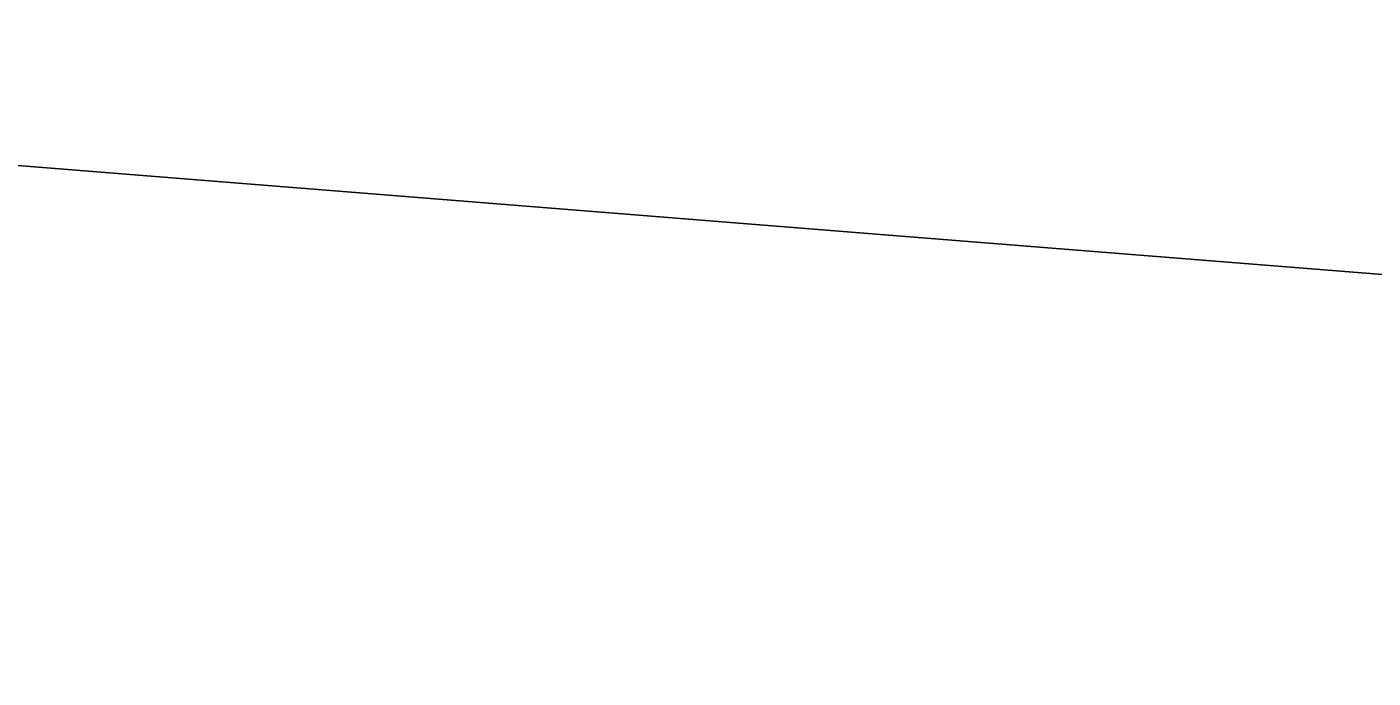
# Model space of a CAD drawing. Extents: x 1131015 to 1136271, y 133453 to 174329.
# Drawn here: x 1132354.359 to 1132357.556, y 159677.621 to 159679.167 of the extents above; entities that cross this region are included whole.
import ezdxf

# ---------------------------------------------------------------- set-up
doc = ezdxf.new("R2010")
doc.units = 0
doc.layers.add('DESIGN - EARTHWORK - Shapes', color=7, linetype='Continuous')
doc.layers.add('DESIGN - TYPICAL - Finished Grade and Subgrade', color=7, linetype='Continuous')

msp = doc.modelspace()

# ---------------------------------------------------------------- linework, layer by layer
at = {"layer": 'DESIGN - EARTHWORK - Shapes'}
for points in [[(1132370.105, 159679.4501), (1132366.4043, 159677.6227), (1132362.1862, 159678.5494), (1132358.7409, 159679.6208), (1132356.3018, 159679.7313), (1132354.4417, 159679.9612), (1132354.4417, 159680.2112), (1132352.2424, 159680.4006), (1132345.8885, 159680.9622), (1132340.4556, 159681.2351), (1132337.624, 159681.3773), (1132336.2607, 159681.4184), (1132336.2607, 159681.1684), (1132329.4034, 159680.9075), (1132328.7729, 159680.8833), (1132332.4556, 159680.5887), (1132340.4556, 159679.9487), (1132348.4556, 159679.3087), (1132352.4556, 159678.9887), (1132356.4556, 159678.6687), (1132358.4556, 159678.5087), (1132366.3968, 159676.5234), (1132370.4556, 159675.5087)], [(1132370.105, 159679.4501), (1132366.4043, 159677.6227), (1132362.1862, 159678.5494), (1132358.7409, 159679.6208), (1132356.3018, 159679.7313), (1132354.4417, 159679.9612), (1132354.4417, 159680.2112), (1132352.2424, 159680.4006), (1132345.8885, 159680.9622), (1132340.4556, 159681.2351), (1132337.624, 159681.3773), (1132336.2607, 159681.4184), (1132336.2607, 159681.1684), (1132329.4034, 159680.9075), (1132328.7729, 159680.8833), (1132332.4556, 159680.5887), (1132340.4556, 159679.9487), (1132348.4556, 159679.3087), (1132352.4556, 159678.9887), (1132356.4556, 159678.6687), (1132358.4556, 159678.5087), (1132366.3968, 159676.5234), (1132370.4556, 159675.5087)], [(1132370.4556, 159675.5087), (1132366.3968, 159676.5234), (1132358.4556, 159678.5087), (1132356.4556, 159678.6687), (1132352.4556, 159678.9887), (1132348.4556, 159679.3087), (1132340.4556, 159679.9487), (1132332.4556, 159680.5887), (1132328.7729, 159680.8833), (1132329.4034, 159680.9075), (1132336.2607, 159681.1684), (1132336.2607, 159681.4184), (1132337.624, 159681.3773), (1132340.4556, 159681.2351), (1132345.8885, 159680.9622), (1132352.2424, 159680.4006), (1132354.4417, 159680.2112), (1132354.4417, 159679.9612), (1132356.3018, 159679.7313), (1132358.7409, 159679.6208), (1132362.1862, 159678.5494), (1132366.4043, 159677.6227), (1132370.105, 159679.4501)], [(1132370.105, 159679.4501), (1132366.4043, 159677.6227), (1132362.1862, 159678.5494), (1132358.7409, 159679.6208), (1132356.3018, 159679.7313), (1132354.4417, 159679.9612), (1132354.4417, 159680.2112), (1132352.2424, 159680.4006), (1132345.8885, 159680.9622), (1132340.4556, 159681.2351), (1132337.624, 159681.3773), (1132336.2607, 159681.4184), (1132336.2607, 159681.1684), (1132329.4034, 159680.9075), (1132328.7729, 159680.8833), (1132332.4556, 159680.5887), (1132340.4556, 159679.9487), (1132348.4556, 159679.3087), (1132352.4556, 159678.9887), (1132356.4556, 159678.6687), (1132358.4556, 159678.5087), (1132366.3968, 159676.5234), (1132370.4556, 159675.5087)], [(1132370.105, 159679.4501), (1132366.4043, 159677.6227), (1132362.1862, 159678.5494), (1132358.7409, 159679.6208), (1132356.3018, 159679.7313), (1132354.4417, 159679.9612), (1132354.4417, 159680.2112), (1132352.2424, 159680.4006), (1132345.8885, 159680.9622), (1132340.4556, 159681.2351), (1132337.624, 159681.3773), (1132336.2607, 159681.4184), (1132336.2607, 159681.1684), (1132329.4034, 159680.9075), (1132328.7729, 159680.8833), (1132332.4556, 159680.5887), (1132340.4556, 159679.9487), (1132348.4556, 159679.3087), (1132352.4556, 159678.9887), (1132356.4556, 159678.6687), (1132358.4556, 159678.5087), (1132366.3968, 159676.5234), (1132370.4556, 159675.5087)], [(1132370.105, 159679.4501), (1132366.4043, 159677.6227), (1132362.1862, 159678.5494), (1132358.7409, 159679.6208), (1132356.3018, 159679.7313), (1132354.4417, 159679.9612), (1132354.4417, 159680.2112), (1132352.2424, 159680.4006), (1132345.8885, 159680.9622), (1132340.4556, 159681.2351), (1132337.624, 159681.3773), (1132336.2607, 159681.4184), (1132336.2607, 159681.1684), (1132329.4034, 159680.9075), (1132328.7729, 159680.8833), (1132332.4556, 159680.5887), (1132340.4556, 159679.9487), (1132348.4556, 159679.3087), (1132352.4556, 159678.9887), (1132356.4556, 159678.6687), (1132358.4556, 159678.5087), (1132366.3968, 159676.5234), (1132370.4556, 159675.5087)], [(1132370.105, 159679.4501), (1132366.4043, 159677.6227), (1132362.1862, 159678.5494), (1132358.7409, 159679.6208), (1132356.3018, 159679.7313), (1132354.4417, 159679.9612), (1132354.4417, 159680.2112), (1132352.2424, 159680.4006), (1132345.8885, 159680.9622), (1132340.4556, 159681.2351), (1132337.624, 159681.3773), (1132336.2607, 159681.4184), (1132336.2607, 159681.1684), (1132329.4034, 159680.9075), (1132328.7729, 159680.8833), (1132332.4556, 159680.5887), (1132340.4556, 159679.9487), (1132348.4556, 159679.3087), (1132352.4556, 159678.9887), (1132356.4556, 159678.6687), (1132358.4556, 159678.5087), (1132366.3968, 159676.5234), (1132370.4556, 159675.5087)], [(1132370.105, 159679.4501), (1132366.4043, 159677.6227), (1132362.1862, 159678.5494), (1132358.7409, 159679.6208), (1132356.3018, 159679.7313), (1132354.4417, 159679.9612), (1132354.4417, 159680.2112), (1132352.2424, 159680.4006), (1132345.8885, 159680.9622), (1132340.4556, 159681.2351), (1132337.624, 159681.3773), (1132336.2607, 159681.4184), (1132336.2607, 159681.1684), (1132329.4034, 159680.9075), (1132328.7729, 159680.8833), (1132332.4556, 159680.5887), (1132340.4556, 159679.9487), (1132348.4556, 159679.3087), (1132352.4556, 159678.9887), (1132356.4556, 159678.6687), (1132358.4556, 159678.5087), (1132366.3968, 159676.5234), (1132370.4556, 159675.5087)], [(1132370.105, 159679.4501), (1132366.4043, 159677.6227), (1132362.1862, 159678.5494), (1132358.7409, 159679.6208), (1132356.3018, 159679.7313), (1132354.4417, 159679.9612), (1132354.4417, 159680.2112), (1132352.2424, 159680.4006), (1132345.8885, 159680.9622), (1132340.4556, 159681.2351), (1132337.624, 159681.3773), (1132336.2607, 159681.4184), (1132336.2607, 159681.1684), (1132329.4034, 159680.9075), (1132328.7729, 159680.8833), (1132332.4556, 159680.5887), (1132340.4556, 159679.9487), (1132348.4556, 159679.3087), (1132352.4556, 159678.9887), (1132356.4556, 159678.6687), (1132358.4556, 159678.5087), (1132366.3968, 159676.5234), (1132370.4556, 159675.5087)], [(1132370.4556, 159675.5087), (1132366.3968, 159676.5234), (1132358.4556, 159678.5087), (1132356.4556, 159678.6687), (1132352.4556, 159678.9887), (1132348.4556, 159679.3087), (1132340.4556, 159679.9487), (1132332.4556, 159680.5887), (1132328.7729, 159680.8833), (1132329.4034, 159680.9075), (1132336.2607, 159681.1684), (1132336.2607, 159681.4184), (1132337.624, 159681.3773), (1132340.4556, 159681.2351), (1132345.8885, 159680.9622), (1132352.2424, 159680.4006), (1132354.4417, 159680.2112), (1132354.4417, 159679.9612), (1132356.3018, 159679.7313), (1132358.7409, 159679.6208), (1132362.1862, 159678.5494), (1132366.4043, 159677.6227), (1132370.105, 159679.4501)], [(1132370.4556, 159675.5087), (1132366.3968, 159676.5234), (1132358.4556, 159678.5087), (1132356.4556, 159678.6687), (1132352.4556, 159678.9887), (1132348.4556, 159679.3087), (1132340.4556, 159679.9487), (1132332.4556, 159680.5887), (1132328.7729, 159680.8833), (1132329.4034, 159680.9075), (1132336.2607, 159681.1684), (1132336.2607, 159681.4184), (1132337.624, 159681.3773), (1132340.4556, 159681.2351), (1132345.8885, 159680.9622), (1132352.2424, 159680.4006), (1132354.4417, 159680.2112), (1132354.4417, 159679.9612), (1132356.3018, 159679.7313), (1132358.7409, 159679.6208), (1132362.1862, 159678.5494), (1132366.4043, 159677.6227), (1132370.105, 159679.4501)], [(1132370.4556, 159675.5087), (1132366.3968, 159676.5234), (1132358.4556, 159678.5087), (1132356.4556, 159678.6687), (1132352.4556, 159678.9887), (1132348.4556, 159679.3087), (1132340.4556, 159679.9487), (1132332.4556, 159680.5887), (1132328.7729, 159680.8833), (1132329.4034, 159680.9075), (1132336.2607, 159681.1684), (1132336.2607, 159681.4184), (1132337.624, 159681.3773), (1132340.4556, 159681.2351), (1132345.8885, 159680.9622), (1132352.2424, 159680.4006), (1132354.4417, 159680.2112), (1132354.4417, 159679.9612), (1132356.3018, 159679.7313), (1132358.7409, 159679.6208), (1132362.1862, 159678.5494), (1132366.4043, 159677.6227), (1132370.105, 159679.4501)], [(1132370.4556, 159675.5087), (1132366.3968, 159676.5234), (1132358.4556, 159678.5087), (1132356.4556, 159678.6687), (1132352.4556, 159678.9887), (1132348.4556, 159679.3087), (1132340.4556, 159679.9487), (1132332.4556, 159680.5887), (1132328.7729, 159680.8833), (1132329.4034, 159680.9075), (1132336.2607, 159681.1684), (1132336.2607, 159681.4184), (1132337.624, 159681.3773), (1132340.4556, 159681.2351), (1132345.8885, 159680.9622), (1132352.2424, 159680.4006), (1132354.4417, 159680.2112), (1132354.4417, 159679.9612), (1132356.3018, 159679.7313), (1132358.7409, 159679.6208), (1132362.1862, 159678.5494), (1132366.4043, 159677.6227), (1132370.105, 159679.4501)], [(1132370.4556, 159675.5087), (1132366.3968, 159676.5234), (1132358.4556, 159678.5087), (1132356.4556, 159678.6687), (1132352.4556, 159678.9887), (1132348.4556, 159679.3087), (1132340.4556, 159679.9487), (1132332.4556, 159680.5887), (1132328.7729, 159680.8833), (1132329.4034, 159680.9075), (1132336.2607, 159681.1684), (1132336.2607, 159681.4184), (1132337.624, 159681.3773), (1132340.4556, 159681.2351), (1132345.8885, 159680.9622), (1132352.2424, 159680.4006), (1132354.4417, 159680.2112), (1132354.4417, 159679.9612), (1132356.3018, 159679.7313), (1132358.7409, 159679.6208), (1132362.1862, 159678.5494), (1132366.4043, 159677.6227), (1132370.105, 159679.4501)], [(1132370.4556, 159675.5087), (1132366.3968, 159676.5234), (1132358.4556, 159678.5087), (1132356.4556, 159678.6687), (1132352.4556, 159678.9887), (1132348.4556, 159679.3087), (1132340.4556, 159679.9487), (1132332.4556, 159680.5887), (1132328.7729, 159680.8833), (1132329.4034, 159680.9075), (1132336.2607, 159681.1684), (1132336.2607, 159681.4184), (1132337.624, 159681.3773), (1132340.4556, 159681.2351), (1132345.8885, 159680.9622), (1132352.2424, 159680.4006), (1132354.4417, 159680.2112), (1132354.4417, 159679.9612), (1132356.3018, 159679.7313), (1132358.7409, 159679.6208), (1132362.1862, 159678.5494), (1132366.4043, 159677.6227), (1132370.105, 159679.4501)], [(1132370.4556, 159675.5087), (1132366.3968, 159676.5234), (1132358.4556, 159678.5087), (1132356.4556, 159678.6687), (1132352.4556, 159678.9887), (1132348.4556, 159679.3087), (1132340.4556, 159679.9487), (1132332.4556, 159680.5887), (1132328.7729, 159680.8833), (1132329.4034, 159680.9075), (1132336.2607, 159681.1684), (1132336.2607, 159681.4184), (1132337.624, 159681.3773), (1132340.4556, 159681.2351), (1132345.8885, 159680.9622), (1132352.2424, 159680.4006), (1132354.4417, 159680.2112), (1132354.4417, 159679.9612), (1132356.3018, 159679.7313), (1132358.7409, 159679.6208), (1132362.1862, 159678.5494), (1132366.4043, 159677.6227), (1132370.105, 159679.4501)], [(1132370.4556, 159675.5087), (1132366.3968, 159676.5234), (1132358.4556, 159678.5087), (1132356.4556, 159678.6687), (1132352.4556, 159678.9887), (1132348.4556, 159679.3087), (1132340.4556, 159679.9487), (1132332.4556, 159680.5887), (1132328.7729, 159680.8833), (1132329.4034, 159680.9075), (1132336.2607, 159681.1684), (1132336.2607, 159681.4184), (1132337.624, 159681.3773), (1132340.4556, 159681.2351), (1132345.8885, 159680.9622), (1132352.2424, 159680.4006), (1132354.4417, 159680.2112), (1132354.4417, 159679.9612), (1132356.3018, 159679.7313), (1132358.7409, 159679.6208), (1132362.1862, 159678.5494), (1132366.4043, 159677.6227), (1132370.105, 159679.4501)], [(1132370.4556, 159675.5087), (1132366.3968, 159676.5234), (1132358.4556, 159678.5087), (1132356.4556, 159678.6687), (1132352.4556, 159678.9887), (1132348.4556, 159679.3087), (1132340.4556, 159679.9487), (1132332.4556, 159680.5887), (1132328.7729, 159680.8833), (1132329.4034, 159680.9075), (1132336.2607, 159681.1684), (1132336.2607, 159681.4184), (1132337.624, 159681.3773), (1132340.4556, 159681.2351), (1132345.8885, 159680.9622), (1132352.2424, 159680.4006), (1132354.4417, 159680.2112), (1132354.4417, 159679.9612), (1132356.3018, 159679.7313), (1132358.7409, 159679.6208), (1132362.1862, 159678.5494), (1132366.4043, 159677.6227), (1132370.105, 159679.4501)]]:
    msp.add_lwpolyline(points, dxfattribs=at)
for points in [[(1132340.4556, 159678.5987), (1132332.4556, 159679.2387), (1132328.4556, 159679.5587), (1132324.4556, 159679.5187), (1132322.4556, 159679.4987), (1132320.4232, 159679.4784), (1132314.1289, 159679.4154), (1132316.9441, 159680.1192), (1132320.2444, 159680.5567), (1132328.7729, 159680.8833), (1132332.4556, 159680.5887), (1132340.4556, 159679.9487), (1132348.4556, 159679.3087), (1132352.4556, 159678.9887), (1132356.4556, 159678.6687), (1132358.4556, 159678.5087), (1132366.3968, 159676.5234), (1132358.4556, 159677.1587), (1132356.4556, 159677.3187), (1132352.4556, 159677.6387), (1132348.4556, 159677.9587)], [(1132332.4556, 159680.5887), (1132340.4556, 159679.9487), (1132348.4556, 159679.3087), (1132352.4556, 159678.9887), (1132356.4556, 159678.6687), (1132358.4556, 159678.5087), (1132366.3968, 159676.5234), (1132358.4556, 159677.1587), (1132356.4556, 159677.3187), (1132352.4556, 159677.6387), (1132348.4556, 159677.9587), (1132340.4556, 159678.5987), (1132332.4556, 159679.2387), (1132328.4556, 159679.5587), (1132324.4556, 159679.5187), (1132322.4556, 159679.4987), (1132320.4232, 159679.4784), (1132314.1289, 159679.4154), (1132316.9441, 159680.1192), (1132320.2444, 159680.5567), (1132328.7729, 159680.8833)], [(1132322.4556, 159679.4987), (1132320.4232, 159679.4784), (1132314.1289, 159679.4154), (1132316.9441, 159680.1192), (1132320.2444, 159680.5567), (1132328.7729, 159680.8833), (1132332.4556, 159680.5887), (1132340.4556, 159679.9487), (1132348.4556, 159679.3087), (1132352.4556, 159678.9887), (1132356.4556, 159678.6687), (1132358.4556, 159678.5087), (1132366.3968, 159676.5234), (1132358.4556, 159677.1587), (1132356.4556, 159677.3187), (1132352.4556, 159677.6387), (1132348.4556, 159677.9587), (1132340.4556, 159678.5987), (1132332.4556, 159679.2387), (1132328.4556, 159679.5587), (1132324.4556, 159679.5187)], [(1132340.4556, 159679.9487), (1132348.4556, 159679.3087), (1132352.4556, 159678.9887), (1132356.4556, 159678.6687), (1132358.4556, 159678.5087), (1132366.3968, 159676.5234), (1132358.4556, 159677.1587), (1132356.4556, 159677.3187), (1132352.4556, 159677.6387), (1132348.4556, 159677.9587), (1132340.4556, 159678.5987), (1132332.4556, 159679.2387), (1132328.4556, 159679.5587), (1132324.4556, 159679.5187), (1132322.4556, 159679.4987), (1132320.4232, 159679.4784), (1132314.1289, 159679.4154), (1132316.9441, 159680.1192), (1132320.2444, 159680.5567), (1132328.7729, 159680.8833), (1132332.4556, 159680.5887)], [(1132328.4556, 159679.5587), (1132324.4556, 159679.5187), (1132322.4556, 159679.4987), (1132320.4232, 159679.4784), (1132314.1289, 159679.4154), (1132316.9441, 159680.1192), (1132320.2444, 159680.5567), (1132328.7729, 159680.8833), (1132332.4556, 159680.5887), (1132340.4556, 159679.9487), (1132348.4556, 159679.3087), (1132352.4556, 159678.9887), (1132356.4556, 159678.6687), (1132358.4556, 159678.5087), (1132366.3968, 159676.5234), (1132358.4556, 159677.1587), (1132356.4556, 159677.3187), (1132352.4556, 159677.6387), (1132348.4556, 159677.9587), (1132340.4556, 159678.5987), (1132332.4556, 159679.2387)], [(1132340.4556, 159678.5987), (1132348.4556, 159677.9587), (1132352.4556, 159677.6387), (1132356.4556, 159677.3187), (1132358.4556, 159677.1587), (1132366.3968, 159676.5234), (1132358.4556, 159678.5087), (1132356.4556, 159678.6687), (1132352.4556, 159678.9887), (1132348.4556, 159679.3087), (1132340.4556, 159679.9487), (1132332.4556, 159680.5887), (1132328.7729, 159680.8833), (1132320.2444, 159680.5567), (1132316.9441, 159680.1192), (1132314.1289, 159679.4154), (1132320.4232, 159679.4784), (1132322.4556, 159679.4987), (1132324.4556, 159679.5187), (1132328.4556, 159679.5587), (1132332.4556, 159679.2387)], [(1132356.4556, 159677.3187), (1132358.4556, 159677.1587), (1132366.3968, 159676.5234), (1132358.4556, 159678.5087), (1132356.4556, 159678.6687), (1132352.4556, 159678.9887), (1132348.4556, 159679.3087), (1132340.4556, 159679.9487), (1132332.4556, 159680.5887), (1132328.7729, 159680.8833), (1132320.2444, 159680.5567), (1132316.9441, 159680.1192), (1132314.1289, 159679.4154), (1132320.4232, 159679.4784), (1132322.4556, 159679.4987), (1132324.4556, 159679.5187), (1132328.4556, 159679.5587), (1132332.4556, 159679.2387), (1132340.4556, 159678.5987), (1132348.4556, 159677.9587), (1132352.4556, 159677.6387)], [(1132320.4232, 159679.4784), (1132314.1289, 159679.4154), (1132316.9441, 159680.1192), (1132320.2444, 159680.5567), (1132328.7729, 159680.8833), (1132332.4556, 159680.5887), (1132340.4556, 159679.9487), (1132348.4556, 159679.3087), (1132352.4556, 159678.9887), (1132356.4556, 159678.6687), (1132358.4556, 159678.5087), (1132366.3968, 159676.5234), (1132358.4556, 159677.1587), (1132356.4556, 159677.3187), (1132352.4556, 159677.6387), (1132348.4556, 159677.9587), (1132340.4556, 159678.5987), (1132332.4556, 159679.2387), (1132328.4556, 159679.5587), (1132324.4556, 159679.5187), (1132322.4556, 159679.4987)], [(1132356.4556, 159677.3187), (1132358.4556, 159677.1587), (1132366.3968, 159676.5234), (1132358.4556, 159678.5087), (1132356.4556, 159678.6687), (1132352.4556, 159678.9887), (1132348.4556, 159679.3087), (1132340.4556, 159679.9487), (1132332.4556, 159680.5887), (1132328.7729, 159680.8833), (1132320.2444, 159680.5567), (1132316.9441, 159680.1192), (1132314.1289, 159679.4154), (1132320.4232, 159679.4784), (1132322.4556, 159679.4987), (1132324.4556, 159679.5187), (1132328.4556, 159679.5587), (1132332.4556, 159679.2387), (1132340.4556, 159678.5987), (1132348.4556, 159677.9587), (1132352.4556, 159677.6387)], [(1132356.4556, 159677.3187), (1132358.4556, 159677.1587), (1132366.3968, 159676.5234), (1132358.4556, 159678.5087), (1132356.4556, 159678.6687), (1132352.4556, 159678.9887), (1132348.4556, 159679.3087), (1132340.4556, 159679.9487), (1132332.4556, 159680.5887), (1132328.7729, 159680.8833), (1132320.2444, 159680.5567), (1132316.9441, 159680.1192), (1132314.1289, 159679.4154), (1132320.4232, 159679.4784), (1132322.4556, 159679.4987), (1132324.4556, 159679.5187), (1132328.4556, 159679.5587), (1132332.4556, 159679.2387), (1132340.4556, 159678.5987), (1132348.4556, 159677.9587), (1132352.4556, 159677.6387)], [(1132356.4556, 159677.3187), (1132358.4556, 159677.1587), (1132366.3968, 159676.5234), (1132358.4556, 159678.5087), (1132356.4556, 159678.6687), (1132352.4556, 159678.9887), (1132348.4556, 159679.3087), (1132340.4556, 159679.9487), (1132332.4556, 159680.5887), (1132328.7729, 159680.8833), (1132320.2444, 159680.5567), (1132316.9441, 159680.1192), (1132314.1289, 159679.4154), (1132320.4232, 159679.4784), (1132322.4556, 159679.4987), (1132324.4556, 159679.5187), (1132328.4556, 159679.5587), (1132332.4556, 159679.2387), (1132340.4556, 159678.5987), (1132348.4556, 159677.9587), (1132352.4556, 159677.6387)], [(1132316.9441, 159680.1192), (1132314.1289, 159679.4154), (1132320.4232, 159679.4784), (1132322.4556, 159679.4987), (1132324.4556, 159679.5187), (1132328.4556, 159679.5587), (1132332.4556, 159679.2387), (1132340.4556, 159678.5987), (1132348.4556, 159677.9587), (1132352.4556, 159677.6387), (1132356.4556, 159677.3187), (1132358.4556, 159677.1587), (1132366.3968, 159676.5234), (1132358.4556, 159678.5087), (1132356.4556, 159678.6687), (1132352.4556, 159678.9887), (1132348.4556, 159679.3087), (1132340.4556, 159679.9487), (1132332.4556, 159680.5887), (1132328.7729, 159680.8833), (1132320.2444, 159680.5567)], [(1132356.4556, 159677.3187), (1132358.4556, 159677.1587), (1132366.3968, 159676.5234), (1132358.4556, 159678.5087), (1132356.4556, 159678.6687), (1132352.4556, 159678.9887), (1132348.4556, 159679.3087), (1132340.4556, 159679.9487), (1132332.4556, 159680.5887), (1132328.7729, 159680.8833), (1132320.2444, 159680.5567), (1132316.9441, 159680.1192), (1132314.1289, 159679.4154), (1132320.4232, 159679.4784), (1132322.4556, 159679.4987), (1132324.4556, 159679.5187), (1132328.4556, 159679.5587), (1132332.4556, 159679.2387), (1132340.4556, 159678.5987), (1132348.4556, 159677.9587), (1132352.4556, 159677.6387)], [(1132356.4556, 159677.3187), (1132358.4556, 159677.1587), (1132366.3968, 159676.5234), (1132358.4556, 159678.5087), (1132356.4556, 159678.6687), (1132352.4556, 159678.9887), (1132348.4556, 159679.3087), (1132340.4556, 159679.9487), (1132332.4556, 159680.5887), (1132328.7729, 159680.8833), (1132320.2444, 159680.5567), (1132316.9441, 159680.1192), (1132314.1289, 159679.4154), (1132320.4232, 159679.4784), (1132322.4556, 159679.4987), (1132324.4556, 159679.5187), (1132328.4556, 159679.5587), (1132332.4556, 159679.2387), (1132340.4556, 159678.5987), (1132348.4556, 159677.9587), (1132352.4556, 159677.6387)], [(1132356.4556, 159677.3187), (1132358.4556, 159677.1587), (1132366.3968, 159676.5234), (1132358.4556, 159678.5087), (1132356.4556, 159678.6687), (1132352.4556, 159678.9887), (1132348.4556, 159679.3087), (1132340.4556, 159679.9487), (1132332.4556, 159680.5887), (1132328.7729, 159680.8833), (1132320.2444, 159680.5567), (1132316.9441, 159680.1192), (1132314.1289, 159679.4154), (1132320.4232, 159679.4784), (1132322.4556, 159679.4987), (1132324.4556, 159679.5187), (1132328.4556, 159679.5587), (1132332.4556, 159679.2387), (1132340.4556, 159678.5987), (1132348.4556, 159677.9587), (1132352.4556, 159677.6387)], [(1132356.4556, 159677.3187), (1132358.4556, 159677.1587), (1132366.3968, 159676.5234), (1132358.4556, 159678.5087), (1132356.4556, 159678.6687), (1132352.4556, 159678.9887), (1132348.4556, 159679.3087), (1132340.4556, 159679.9487), (1132332.4556, 159680.5887), (1132328.7729, 159680.8833), (1132320.2444, 159680.5567), (1132316.9441, 159680.1192), (1132314.1289, 159679.4154), (1132320.4232, 159679.4784), (1132322.4556, 159679.4987), (1132324.4556, 159679.5187), (1132328.4556, 159679.5587), (1132332.4556, 159679.2387), (1132340.4556, 159678.5987), (1132348.4556, 159677.9587), (1132352.4556, 159677.6387)], [(1132356.4556, 159677.3187), (1132358.4556, 159677.1587), (1132366.3968, 159676.5234), (1132358.4556, 159678.5087), (1132356.4556, 159678.6687), (1132352.4556, 159678.9887), (1132348.4556, 159679.3087), (1132340.4556, 159679.9487), (1132332.4556, 159680.5887), (1132328.7729, 159680.8833), (1132320.2444, 159680.5567), (1132316.9441, 159680.1192), (1132314.1289, 159679.4154), (1132320.4232, 159679.4784), (1132322.4556, 159679.4987), (1132324.4556, 159679.5187), (1132328.4556, 159679.5587), (1132332.4556, 159679.2387), (1132340.4556, 159678.5987), (1132348.4556, 159677.9587), (1132352.4556, 159677.6387)], [(1132320.4232, 159679.4784), (1132314.1289, 159679.4154), (1132316.9441, 159680.1192), (1132320.2444, 159680.5567), (1132328.7729, 159680.8833), (1132332.4556, 159680.5887), (1132340.4556, 159679.9487), (1132348.4556, 159679.3087), (1132352.4556, 159678.9887), (1132356.4556, 159678.6687), (1132358.4556, 159678.5087), (1132366.3968, 159676.5234), (1132358.4556, 159677.1587), (1132356.4556, 159677.3187), (1132352.4556, 159677.6387), (1132348.4556, 159677.9587), (1132340.4556, 159678.5987), (1132332.4556, 159679.2387), (1132328.4556, 159679.5587), (1132324.4556, 159679.5187), (1132322.4556, 159679.4987)]]:
    msp.add_lwpolyline(points, close=True, dxfattribs=at)
at = {"layer": 'DESIGN - TYPICAL - Finished Grade and Subgrade'}
for p, q in [((1132352.4556, 159678.9887), (1132356.4556, 159678.6687)), ((1132356.4556, 159678.6687), (1132358.4556, 159678.5087))]:
    msp.add_line(p, q, dxfattribs=at)

doc.saveas('drawing.dxf')
